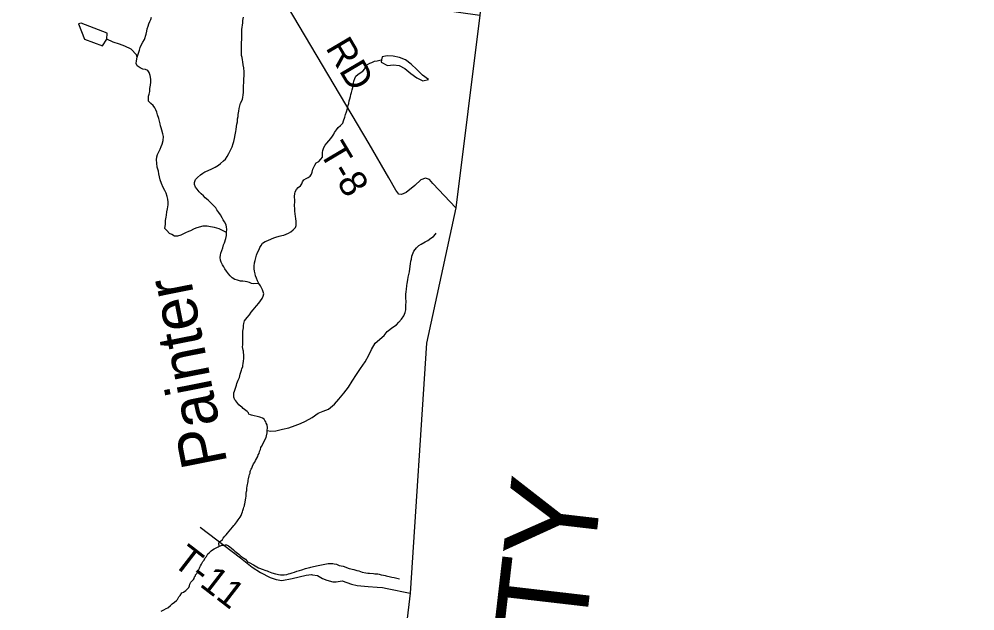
# Model space of a CAD drawing. Extents: x 1310247 to 1664935, y 235267 to 584339.
# Drawn here: x 1525713 to 1536205, y 319493 to 325986 of the extents above; entities that cross this region are included whole.
import ezdxf

# ---------------------------------------------------------------- set-up
doc = ezdxf.new("R2010")
doc.units = 0
for name, color, linetype in [('GM_X_Adjacent_County', 7, 'Continuous'), ('GM_X_Adjacent_County_Text', 7, 'Continuous'), ('GM_X_County', 7, 'Continuous'), ('GM_X_Minor_Lake', 7, 'Continuous'), ('GM_X_Minor_River', 7, 'Continuous'), ('GM_X_Minor_River_Text', 7, 'Continuous'), ('GM_X_Township', 7, 'Continuous'), ('GM_X_Township_Road', 7, 'Continuous'), ('GM_X_Township_Road_Text', 7, 'Continuous')]:
    doc.layers.add(name, color=color, linetype=linetype)

msp = doc.modelspace()

# ---------------------------------------------------------------- linework, layer by layer
at = {"layer": 'GM_X_Adjacent_County'}
msp.add_lwpolyline([(1536205, 372785), (1535397, 366216), (1534972, 363186), (1534842, 361983), (1534628, 360199), (1533821, 353172), (1533276, 348457), (1532824, 344490), (1532312, 340083), (1532006, 337422), (1531505, 333071), (1531469, 332747), (1531158, 329654), (1530772, 326029), (1530509, 323916), (1530186, 322432), (1530006, 319686), (1529806, 317987)], dxfattribs=at)
at = {"layer": 'GM_X_County'}
msp.add_lwpolyline([(1536205, 372785), (1535397, 366216), (1534972, 363186), (1534842, 361983), (1534628, 360199), (1533821, 353172), (1533276, 348457), (1532824, 344490), (1532312, 340083), (1532006, 337422), (1531505, 333071), (1531469, 332747), (1531158, 329654), (1530772, 326029), (1530509, 323916), (1530186, 322432), (1530006, 319686), (1529806, 317987)], dxfattribs=at)
at = {"layer": 'GM_X_Minor_Lake'}
for points in [[(1526677, 325768), (1526681, 325832), (1526394, 325943), (1526367, 325936), (1526431, 325766)], [(1526431, 325766), (1526630, 325692), (1526677, 325768)], [(1529690, 325539), (1529688, 325513), (1529758, 325477), (1529824, 325486), (1529884, 325477), (1529948, 325444), (1530013, 325391), (1530081, 325343), (1530147, 325310), (1530207, 325325), (1530140, 325372), (1530080, 325434), (1530017, 325493), (1529956, 325540), (1529890, 325567), (1529820, 325579), (1529752, 325582)], [(1529752, 325582), (1529699, 325571), (1529690, 325539)]]:
    msp.add_lwpolyline(points, dxfattribs=at)
at = {"layer": 'GM_X_Minor_River'}
for points in [[(1527991, 323646), (1527940, 323669), (1527910, 323684), (1527859, 323699), (1527813, 323708), (1527777, 323713), (1527731, 323714), (1527691, 323704), (1527654, 323693), (1527626, 323680), (1527596, 323664), (1527571, 323655), (1527541, 323641), (1527511, 323626), (1527489, 323616), (1527452, 323605), (1527420, 323606), (1527389, 323622), (1527365, 323633), (1527336, 323668), (1527312, 323688), (1527319, 323736), (1527322, 323776), (1527327, 323812), (1527333, 323836), (1527336, 323870), (1527341, 323906), (1527349, 323948), (1527350, 323976), (1527345, 324009), (1527339, 324039), (1527328, 324077), (1527313, 324107), (1527295, 324140), (1527276, 324182), (1527261, 324223), (1527247, 324289), (1527243, 324318), (1527230, 324360), (1527225, 324406), (1527222, 324442), (1527224, 324476), (1527233, 324500), (1527243, 324524), (1527262, 324560), (1527273, 324588), (1527285, 324614), (1527294, 324655), (1527297, 324698), (1527290, 324728), (1527279, 324766), (1527271, 324794), (1527266, 324817), (1527262, 324839), (1527255, 324865), (1527247, 324895), (1527234, 324936), (1527225, 324964), (1527213, 324990), (1527202, 325012), (1527186, 325037), (1527161, 325061), (1527133, 325086), (1527132, 325112), (1527134, 325140), (1527141, 325162), (1527147, 325192), (1527150, 325226), (1527155, 325260), (1527158, 325294), (1527158, 325328), (1527153, 325367), (1527140, 325401), (1527126, 325423), (1527099, 325434), (1527073, 325438), (1527041, 325451), (1527011, 325474), (1527000, 325498), (1527002, 325530), (1527009, 325568), (1527022, 325600), (1527035, 325646), (1527044, 325674), (1527054, 325700), (1527073, 325735), (1527089, 325763), (1527109, 325823), (1527117, 325853), (1527120, 325879), (1527131, 325909), (1527137, 325935), (1527148, 325960), (1527160, 325984), (1527167, 326006)], [(1528158, 325759), (1528157, 325783), (1528159, 325819), (1528160, 325873), (1528163, 325899), (1528165, 325921), (1528170, 325945), (1528170, 325971), (1528175, 326009)], [(1526747, 325733), (1526677, 325768)], [(1527009, 325568), (1527002, 325594), (1526944, 325657), (1526875, 325688), (1526815, 325713), (1526747, 325733)], [(1528344, 323085), (1528290, 323080), (1528266, 323085), (1528244, 323095), (1528218, 323104), (1528194, 323108), (1528170, 323109), (1528142, 323111), (1528110, 323120), (1528083, 323128), (1528053, 323147), (1528031, 323170), (1528012, 323192), (1527991, 323221), (1527973, 323245), (1527959, 323267), (1527946, 323290), (1527933, 323318), (1527925, 323342), (1527920, 323369), (1527924, 323395), (1527929, 323417), (1527937, 323446), (1527948, 323476), (1527957, 323508), (1527967, 323532), (1527984, 323580), (1527989, 323612), (1527991, 323646), (1527992, 323680), (1527991, 323704), (1527985, 323730), (1527968, 323761), (1527954, 323783), (1527943, 323807), (1527923, 323838), (1527906, 323866), (1527885, 323893), (1527873, 323915), (1527840, 323948), (1527814, 323975), (1527787, 324001), (1527757, 324026), (1527736, 324046), (1527712, 324069), (1527691, 324092), (1527667, 324120), (1527650, 324143), (1527638, 324173), (1527639, 324195), (1527651, 324227), (1527670, 324250), (1527703, 324278), (1527729, 324297), (1527751, 324309), (1527780, 324320), (1527836, 324347), (1527866, 324363), (1527901, 324384), (1527925, 324402), (1527956, 324431), (1527978, 324451), (1527997, 324480), (1528016, 324512), (1528030, 324540), (1528043, 324562), (1528053, 324585), (1528064, 324621), (1528070, 324643), (1528077, 324675), (1528086, 324717), (1528093, 324753), (1528097, 324775), (1528100, 324807), (1528105, 324833), (1528109, 324861), (1528112, 324893), (1528118, 324919), (1528119, 324941), (1528124, 324977), (1528128, 325005), (1528135, 325035), (1528145, 325063), (1528164, 325105), (1528171, 325129), (1528173, 325153), (1528176, 325185), (1528177, 325233), (1528177, 325257), (1528180, 325287), (1528183, 325407), (1528180, 325451), (1528172, 325486), (1528169, 325516), (1528165, 325538), (1528162, 325564), (1528156, 325586), (1528153, 325630), (1528154, 325681), (1528155, 325733), (1528158, 325759)], [(1529321, 325032), (1529332, 325062), (1529337, 325088), (1529345, 325110), (1529352, 325136), (1529356, 325158), (1529363, 325182), (1529369, 325210), (1529376, 325236), (1529378, 325258), (1529385, 325284), (1529389, 325306), (1529398, 325336), (1529408, 325361), (1529431, 325379), (1529459, 325396), (1529488, 325414), (1529508, 325440), (1529517, 325466), (1529539, 325489), (1529562, 325503), (1529586, 325512), (1529616, 325524), (1529644, 325527), (1529686, 325538), (1529690, 325539)], [(1528171, 322467), (1528169, 322491), (1528171, 322563), (1528176, 322597), (1528178, 322625), (1528181, 322647), (1528189, 322675), (1528218, 322712), (1528243, 322742), (1528259, 322772), (1528282, 322797), (1528319, 322839), (1528345, 322868), (1528364, 322896), (1528382, 322922), (1528393, 322945), (1528400, 322971), (1528384, 323016), (1528375, 323038), (1528363, 323060), (1528344, 323085), (1528330, 323113), (1528319, 323142), (1528310, 323168), (1528304, 323190), (1528297, 323220), (1528293, 323246), (1528294, 323275), (1528299, 323313), (1528305, 323336), (1528312, 323368), (1528318, 323396), (1528331, 323426), (1528348, 323460), (1528356, 323482), (1528369, 323504), (1528385, 323527), (1528416, 323545), (1528442, 323558), (1528484, 323575), (1528511, 323585), (1528533, 323594), (1528569, 323606), (1528597, 323611), (1528621, 323617), (1528645, 323626), (1528672, 323638), (1528696, 323653), (1528721, 323675), (1528747, 323700), (1528754, 323722), (1528754, 323746), (1528753, 323768), (1528751, 323795), (1528746, 323825), (1528744, 323847), (1528741, 323881), (1528740, 323913), (1528738, 323935), (1528739, 323993), (1528736, 324042), (1528739, 324068), (1528745, 324090), (1528758, 324115), (1528776, 324137), (1528801, 324157), (1528817, 324178), (1528826, 324202), (1528840, 324224), (1528864, 324237), (1528887, 324247), (1528909, 324263), (1528922, 324286), (1528930, 324308), (1528939, 324338), (1528947, 324360), (1528958, 324382), (1528976, 324408), (1529002, 324423), (1529027, 324449), (1529043, 324470), (1529045, 324521), (1529049, 324545), (1529060, 324576), (1529072, 324602), (1529093, 324626), (1529115, 324649), (1529136, 324675), (1529154, 324701), (1529167, 324723), (1529177, 324744), (1529196, 324772), (1529216, 324796), (1529243, 324819), (1529266, 324845), (1529276, 324871), (1529289, 324911), (1529298, 324941), (1529308, 324968), (1529317, 325006), (1529321, 325032)], [(1529622, 322432), (1529721, 322513), (1529754, 322560), (1529815, 322605), (1529855, 322630), (1529882, 322662), (1529911, 322693), (1529935, 322729), (1529950, 322768), (1529957, 322798), (1529960, 322847), (1529961, 322883), (1529960, 322929), (1529960, 322963), (1529963, 322997), (1529966, 323019), (1529969, 323065), (1529973, 323087), (1529982, 323127), (1529986, 323155), (1529993, 323183), (1529998, 323215), (1530002, 323245), (1530010, 323301), (1530014, 323329), (1530019, 323353), (1530025, 323385), (1530046, 323440), (1530077, 323478), (1530102, 323504), (1530126, 323515), (1530171, 323544), (1530201, 323556), (1530232, 323581), (1530262, 323602), (1530285, 323628), (1530292, 323636)], [(1528141, 322090), (1528155, 322134), (1528159, 322150), (1528168, 322176), (1528170, 322188), (1528172, 322202), (1528176, 322237), (1528179, 322257), (1528179, 322297), (1528176, 322331), (1528176, 322343), (1528174, 322355), (1528166, 322389), (1528170, 322413), (1528170, 322444), (1528171, 322467)], [(1528438, 321472), (1528476, 321464), (1528533, 321469), (1528603, 321486), (1528676, 321502), (1528745, 321527), (1528802, 321548), (1528858, 321573), (1528929, 321616), (1528997, 321661), (1529051, 321686), (1529108, 321707), (1529175, 321760), (1529223, 321817), (1529278, 321881), (1529328, 321948), (1529371, 322013), (1529417, 322087), (1529462, 322154), (1529512, 322224), (1529553, 322297), (1529581, 322361), (1529622, 322432)], [(1527909, 320201), (1527906, 320237), (1527920, 320253), (1527946, 320277), (1527955, 320289), (1527971, 320311), (1527987, 320326), (1528001, 320346), (1528018, 320368), (1528038, 320390), (1528056, 320410), (1528071, 320428), (1528083, 320442), (1528093, 320454), (1528103, 320470), (1528118, 320490), (1528130, 320507), (1528140, 320521), (1528150, 320541), (1528159, 320561), (1528167, 320579), (1528171, 320595), (1528177, 320615), (1528182, 320631), (1528186, 320645), (1528188, 320657), (1528192, 320669), (1528194, 320687), (1528199, 320711), (1528203, 320730), (1528207, 320752), (1528207, 320784), (1528210, 320802), (1528212, 320814), (1528214, 320840), (1528216, 320860), (1528221, 320880), (1528223, 320894), (1528227, 320912), (1528229, 320928), (1528231, 320942), (1528240, 320976), (1528244, 320988), (1528248, 321004), (1528250, 321022), (1528255, 321034), (1528261, 321046), (1528267, 321060), (1528277, 321082), (1528288, 321106), (1528300, 321126), (1528310, 321144), (1528333, 321188), (1528339, 321206), (1528347, 321220), (1528351, 321240), (1528362, 321262), (1528368, 321286), (1528376, 321298), (1528393, 321328), (1528399, 321348), (1528424, 321396), (1528428, 321414), (1528436, 321446), (1528438, 321472), (1528441, 321502), (1528437, 321534), (1528427, 321552), (1528420, 321569), (1528412, 321583), (1528402, 321595), (1528384, 321609), (1528368, 321615), (1528356, 321620), (1528340, 321622), (1528280, 321635), (1528264, 321641), (1528252, 321643), (1528236, 321653), (1528232, 321665), (1528216, 321682), (1528174, 321712), (1528158, 321731), (1528146, 321737), (1528127, 321755), (1528115, 321769), (1528093, 321796), (1528083, 321810), (1528071, 321838), (1528069, 321854), (1528070, 321872), (1528072, 321886), (1528078, 321904), (1528084, 321924), (1528093, 321948), (1528101, 321970), (1528103, 321988), (1528118, 322026), (1528132, 322052), (1528136, 322072), (1528141, 322090)], [(1527909, 320201), (1527924, 320207), (1527940, 320212), (1527956, 320214), (1527974, 320218), (1527990, 320218), (1528012, 320208), (1528026, 320197), (1528044, 320181), (1528066, 320163), (1528083, 320148), (1528127, 320114), (1528139, 320102), (1528159, 320085), (1528181, 320071), (1528199, 320059), (1528219, 320032), (1528239, 320022), (1528285, 319997), (1528342, 319966), (1528392, 319948), (1528410, 319941), (1528422, 319935), (1528438, 319931), (1528450, 319925), (1528468, 319919), (1528488, 319912), (1528528, 319900), (1528546, 319894), (1528560, 319891), (1528584, 319887), (1528607, 319889), (1528623, 319889), (1528651, 319892), (1528669, 319898), (1528689, 319904), (1528711, 319912), (1528735, 319917), (1528762, 319927), (1528792, 319937), (1528818, 319944), (1528856, 319956), (1528887, 319964), (1528903, 319969), (1528917, 319971), (1528945, 319979), (1528995, 319990), (1529052, 320000), (1529106, 320011), (1529140, 320013), (1529158, 320013), (1529172, 320010), (1529196, 320006), (1529212, 319998), (1529226, 319992), (1529270, 319983), (1529336, 319956), (1529386, 319945), (1529420, 319937), (1529442, 319931), (1529462, 319924), (1529478, 319918), (1529519, 319910), (1529541, 319907), (1529561, 319905), (1529603, 319903), (1529617, 319900), (1529635, 319900), (1529651, 319898), (1529665, 319896), (1529687, 319889), (1529715, 319885), (1529731, 319881), (1529743, 319879), (1529757, 319874), (1529777, 319870), (1529805, 319864), (1529831, 319860), (1529888, 319845)], [(1527274, 319488), (1527301, 319503), (1527327, 319517), (1527345, 319525), (1527374, 319553), (1527394, 319570), (1527418, 319588), (1527440, 319606), (1527453, 319616), (1527461, 319634), (1527467, 319646), (1527483, 319660), (1527500, 319690), (1527518, 319697), (1527544, 319717), (1527558, 319731), (1527575, 319751), (1527583, 319767), (1527587, 319787), (1527599, 319807), (1527628, 319837), (1527634, 319849), (1527640, 319865), (1527649, 319877), (1527651, 319889), (1527663, 319903), (1527685, 319946), (1527692, 319960), (1527698, 319972), (1527704, 319986), (1527714, 320004), (1527729, 320034), (1527743, 320048), (1527755, 320074), (1527770, 320090), (1527786, 320118), (1527800, 320130), (1527820, 320152), (1527837, 320162), (1527855, 320173), (1527883, 320189), (1527897, 320195), (1527909, 320201)]]:
    msp.add_lwpolyline(points, dxfattribs=at)
at = {"layer": 'GM_X_Township'}
msp.add_lwpolyline([(1503185, 317642), (1504578, 323300), (1504587, 323349), (1504598, 323405), (1504652, 323631), (1505134, 325645), (1506297, 330423), (1507086, 333664), (1507334, 334683), (1508770, 333520), (1510688, 331967), (1515396, 328155), (1515410, 328144), (1516670, 327973), (1524319, 326936), (1524346, 326932), (1528532, 326348), (1530772, 326029), (1530509, 323916), (1530186, 322432), (1530006, 319686), (1529806, 317987)], dxfattribs=at)
at = {"layer": 'GM_X_Township_Road'}
for points in [[(1530509, 323916), (1530254, 324184), (1530217, 324228), (1530173, 324241), (1530124, 324221), (1530056, 324160), (1529963, 324083), (1529910, 324061), (1529883, 324067), (1529849, 324108), (1529772, 324243), (1529555, 324618), (1528532, 326348), (1528502, 326402)], [(1527701, 320411), (1528145, 320074), (1528270, 319971), (1528365, 319915), (1528470, 319859), (1528536, 319836), (1528598, 319825), (1528712, 319849), (1528863, 319884), (1528924, 319891), (1528934, 319890), (1528990, 319882), (1529045, 319849), (1529091, 319830), (1529157, 319813), (1529195, 319812), (1529261, 319823), (1529361, 319785), (1529423, 319772), (1529545, 319759), (1529643, 319754), (1529703, 319749), (1529755, 319738), (1530006, 319686)]]:
    msp.add_lwpolyline(points, dxfattribs=at)

# ---------------------------------------------------------------- texts
at = {"layer": 'GM_X_Adjacent_County_Text'}
msp.add_text('BROWN COUNTY', height=1000, rotation=83.3803, dxfattribs=at).set_placement((1530834, 309822))
at = {"layer": 'GM_X_Minor_River_Text'}
msp.add_text('Painter', height=500.2, rotation=101.2157, dxfattribs=at).set_placement((1528001, 321114))
at = {"layer": 'GM_X_Township_Road_Text'}
for s, rotation, p in [('RD', 300.5413, (1529072, 325672)), ('T-8', 300.6356, (1529002, 324528)), ('T-11', 322.2802, (1527384, 320004))]:
    msp.add_text(s, height=300, rotation=rotation, dxfattribs=at).set_placement(p)

doc.saveas('drawing.dxf')
